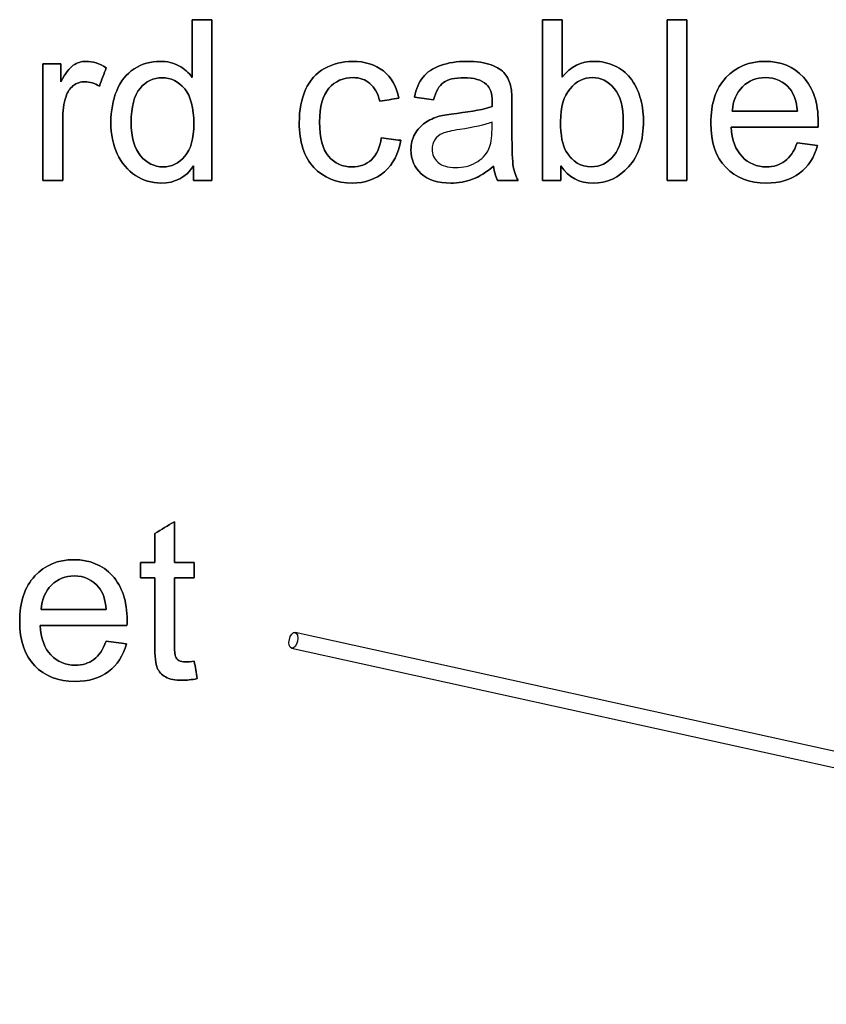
# Model space of a CAD drawing. Header units: inches. Extents: x 0 to 20790, y -12 to 14700.
# Tile 338 of 359: x 13045 to 13547, y 11567 to 12180. Entities that reach past the tile are written whole.
import ezdxf

# ---------------------------------------------------------------- set-up
doc = ezdxf.new("R2010")
doc.units = ezdxf.units.IN
doc.layers.add('1', color=7, linetype='Continuous', true_color=0xffffff)
doc.layers.add('254', color=7, linetype='Continuous', true_color=0xffffff)

msp = doc.modelspace()

# ---------------------------------------------------------------- linework, layer by layer
at = {"layer": '1', "color": 2, "linetype": 'Continuous', "lineweight": 25}
for points, knots in [([(13153.491, 12089.091), (13153.491, 12086.046), (13153.491, 12083.002), (13153.491, 12079.958), (13157.294, 12079.958), (13161.097, 12079.958), (13164.9, 12079.958), (13164.9, 12113.291), (13164.9, 12146.624), (13164.9, 12179.958), (13160.824, 12179.958), (13156.748, 12179.958), (13152.672, 12179.958), (13152.672, 12167.994), (13152.672, 12156.03), (13152.672, 12144.066), (13150.549, 12147.034), (13147.76, 12149.438), (13140.955, 12153.122), (13137.067, 12154.043), (13126.732, 12154.043), (13121.334, 12152.457), (13111.704, 12146.208), (13108.083, 12141.687), (13103.282, 12129.89), (13102.071, 12123.345), (13102.071, 12108.686), (13103.401, 12102.137), (13108.722, 12090.728), (13112.457, 12086.277), (13122.172, 12079.936), (13127.474, 12078.321), (13142.158, 12078.321), (13148.911, 12081.902), (13153.491, 12089.091)], [0, 0, 0, 0, 0.0297775, 0.0297775, 0.0297775, 0.0669785, 0.0669785, 0.0669785, 0.3930296, 0.3930296, 0.3930296, 0.4328997, 0.4328997, 0.4328997, 0.5499244, 0.5499244, 0.5499244, 0.5861297, 0.5861297, 0.6223349, 0.6223349, 0.6716672, 0.6716672, 0.7211196, 0.7211196, 0.7703885, 0.7703885, 0.820876, 0.820876, 0.8713635, 0.8713635, 0.9217872, 0.9217872, 1, 1, 1, 1]), ([(13370.477, 12079.958), (13374.28, 12079.958), (13378.083, 12079.958), (13381.887, 12079.958), (13381.887, 12082.985), (13381.887, 12086.012), (13381.887, 12089.039), (13386.747, 12081.876), (13393.45, 12078.321), (13410.59, 12078.321), (13417.957, 12081.697), (13430.237, 12095.256), (13433.306, 12104.849), (13433.306, 12122.501), (13432.59, 12127.412), (13429.666, 12136.594), (13427.653, 12140.51), (13422.527, 12147.021), (13419.236, 12149.541), (13411.275, 12153.136), (13407.059, 12154.043), (13394.575, 12154.043), (13387.95, 12150.794), (13382.756, 12144.271), (13382.756, 12156.167), (13382.756, 12168.062), (13382.756, 12179.958), (13378.663, 12179.958), (13374.57, 12179.958), (13370.477, 12179.958), (13370.477, 12146.624), (13370.477, 12113.291), (13370.477, 12079.958)], [0, 0, 0, 0, 0.0411142, 0.0411142, 0.0411142, 0.0738396, 0.0738396, 0.0738396, 0.1596469, 0.1596469, 0.245968, 0.245968, 0.3322891, 0.3322891, 0.3685227, 0.3685227, 0.4049401, 0.4049401, 0.4414973, 0.4414973, 0.478339, 0.478339, 0.5448235, 0.5448235, 0.5448235, 0.6546041, 0.6546041, 0.6546041, 0.6923781, 0.6923781, 0.6923781, 1, 1, 1, 1]), ([(13447.965, 12179.958), (13447.965, 12146.624), (13447.965, 12113.291), (13447.965, 12079.958), (13452.058, 12079.958), (13456.151, 12079.958), (13460.244, 12079.958), (13460.244, 12113.291), (13460.244, 12146.624), (13460.244, 12179.958), (13456.151, 12179.958), (13452.058, 12179.958), (13447.965, 12179.958)], [0, 0, 0, 0, 0.4453178, 0.4453178, 0.4453178, 0.5, 0.5, 0.5, 0.9453178, 0.9453178, 0.9453178, 1, 1, 1, 1]), ([(13059.835, 12152.406), (13059.835, 12128.257), (13059.835, 12104.107), (13059.835, 12079.958), (13063.928, 12079.958), (13068.021, 12079.958), (13072.114, 12079.958), (13072.114, 12092.604), (13072.114, 12105.25), (13072.114, 12123.063), (13072.779, 12127.847), (13075.07, 12135.057), (13076.591, 12137.313), (13080.854, 12140.548), (13083.268, 12141.355), (13088.947, 12141.355), (13091.966, 12140.459), (13094.959, 12138.694), (13096.366, 12142.489), (13097.773, 12146.283), (13099.18, 12150.078), (13094.908, 12152.713), (13090.712, 12154.043), (13083.703, 12154.043), (13081.068, 12153.225), (13076.31, 12149.95), (13073.7, 12146.548), (13070.886, 12141.406), (13070.886, 12145.072), (13070.886, 12148.739), (13070.886, 12152.406), (13067.203, 12152.406), (13063.519, 12152.406), (13059.835, 12152.406)], [0, 0, 0, 0, 0.3032647, 0.3032647, 0.3032647, 0.3546655, 0.3546655, 0.3546655, 0.5134725, 0.5134725, 0.578366, 0.578366, 0.6210564, 0.6210564, 0.6640737, 0.6640737, 0.7120074, 0.7120074, 0.7120074, 0.7651379, 0.7651379, 0.7651379, 0.8237474, 0.8237474, 0.8642676, 0.8642676, 0.9047877, 0.9047877, 0.9047877, 0.9522834, 0.9522834, 0.9522834, 1, 1, 1, 1]), ([(13282.347, 12104.926), (13278.322, 12105.446), (13274.297, 12105.966), (13270.272, 12106.486), (13269.403, 12100.347), (13267.356, 12095.793), (13260.897, 12089.898), (13256.867, 12088.425), (13246.046, 12088.425), (13241.186, 12090.625), (13233.714, 12099.428), (13231.874, 12106.512), (13231.874, 12125.852), (13233.793, 12132.861), (13241.518, 12141.713), (13246.558, 12143.938), (13256.842, 12143.938), (13260.321, 12142.71), (13266.103, 12137.799), (13268.098, 12134.14), (13269.249, 12129.28), (13273.231, 12129.894), (13277.214, 12130.508), (13281.196, 12131.122), (13279.763, 12138.438), (13276.566, 12144.092), (13266.561, 12152.045), (13260.116, 12154.043), (13246.021, 12154.043), (13240.265, 12152.559), (13229.663, 12146.721), (13225.734, 12142.301), (13220.51, 12130.573), (13219.236, 12123.729), (13219.236, 12103.8), (13222.255, 12094.514), (13234.318, 12081.582), (13242.286, 12078.321), (13260.116, 12078.321), (13266.768, 12080.674), (13277.651, 12090.076), (13281.017, 12096.612), (13282.347, 12104.926)], [0, 0, 0, 0, 0.0365384, 0.0365384, 0.0365384, 0.0823195, 0.0823195, 0.128282, 0.128282, 0.1857351, 0.1857351, 0.2432187, 0.2432187, 0.299797, 0.299797, 0.3563753, 0.3563753, 0.3937825, 0.3937825, 0.4311896, 0.4311896, 0.4311896, 0.4676482, 0.4676482, 0.4676482, 0.5276803, 0.5276803, 0.588051, 0.588051, 0.6360329, 0.6360329, 0.6841131, 0.6841131, 0.7322911, 0.7322911, 0.8067623, 0.8067623, 0.8810869, 0.8810869, 0.9406234, 0.9406234, 1, 1, 1, 1]), ([(13327.012, 12080.704), (13331.209, 12082.286), (13335.583, 12085.023), (13340.137, 12088.886), (13340.495, 12085.483), (13341.314, 12082.49), (13342.593, 12079.958), (13346.865, 12079.958), (13351.137, 12079.958), (13355.409, 12079.958), (13353.874, 12082.721), (13352.826, 12085.637), (13351.802, 12091.679), (13351.521, 12098.888), (13351.521, 12115.781), (13351.521, 12121.239), (13351.521, 12132.145), (13351.316, 12135.906), (13350.907, 12138.003), (13350.191, 12141.38), (13348.911, 12144.143), (13345.291, 12148.579), (13342.439, 12150.385), (13334.691, 12153.31), (13329.674, 12154.043), (13317.267, 12154.043), (13311.766, 12153.173), (13302.321, 12149.786), (13298.694, 12147.341), (13296.213, 12144.169), (13293.706, 12141.022), (13291.915, 12136.878), (13290.815, 12131.736), (13294.814, 12131.19), (13298.813, 12130.644), (13302.813, 12130.098), (13304.143, 12135.24), (13306.164, 12138.822), (13311.69, 12142.864), (13315.936, 12143.862), (13327.909, 12143.862), (13332.565, 12142.48), (13338.026, 12137.685), (13339.19, 12134.14), (13339.19, 12128.691), (13339.165, 12127.617), (13339.114, 12125.929), (13334.432, 12124.291), (13327.116, 12122.884), (13312.354, 12121.13), (13308.722, 12120.505), (13306.292, 12119.866), (13303.017, 12118.945), (13300.075, 12117.614), (13294.869, 12114.041), (13292.733, 12111.705), (13289.521, 12105.841), (13288.691, 12102.598), (13288.691, 12093.005), (13290.84, 12088.042), (13299.385, 12080.265), (13305.499, 12078.321), (13318.29, 12078.321), (13322.792, 12079.114), (13327.012, 12080.704)], [0, 0, 0, 0, 0.0765039, 0.0765039, 0.0765039, 0.1223348, 0.1223348, 0.1223348, 0.1854242, 0.1854242, 0.1854242, 0.2310898, 0.2310898, 0.2768206, 0.2768206, 0.2986459, 0.2986459, 0.3204371, 0.3204371, 0.3204371, 0.351304, 0.351304, 0.3819584, 0.3819584, 0.4127907, 0.4127907, 0.4437503, 0.4437503, 0.4749126, 0.4749126, 0.4749126, 0.5152084, 0.5152084, 0.5152084, 0.5508908, 0.5508908, 0.5508908, 0.5880256, 0.5880256, 0.6251605, 0.6251605, 0.6649244, 0.6649244, 0.6941768, 0.6941768, 0.696714, 0.696714, 0.696714, 0.7608957, 0.7608957, 0.7924142, 0.7924142, 0.7924142, 0.8204189, 0.8204189, 0.8482961, 0.8482961, 0.875987, 0.875987, 0.9235432, 0.9235432, 0.9710993, 0.9710993, 1, 1, 1, 1]), ([(13541.569, 12101.728), (13537.34, 12102.248), (13533.11, 12102.768), (13528.881, 12103.289), (13527.013, 12098.095), (13524.481, 12094.335), (13521.309, 12091.956), (13518.111, 12089.602), (13514.273, 12088.425), (13503.734, 12088.425), (13498.668, 12090.523), (13490.597, 12099.003), (13488.333, 12105.079), (13487.873, 12113.035), (13505.883, 12113.035), (13523.892, 12113.035), (13541.902, 12113.035), (13541.953, 12114.493), (13541.979, 12115.594), (13541.979, 12128.282), (13538.909, 12137.543), (13526.63, 12150.743), (13518.699, 12154.043), (13499.027, 12154.043), (13490.866, 12150.666), (13478.331, 12137.21), (13475.184, 12127.745), (13475.184, 12103.775), (13478.28, 12094.642), (13490.725, 12081.582), (13499.103, 12078.321), (13518.111, 12078.321), (13525.018, 12080.367), (13535.848, 12088.541), (13539.548, 12094.309), (13541.569, 12101.728)], [0, 0, 0, 0, 0.0243921, 0.0243921, 0.0243921, 0.0507671, 0.0507671, 0.0507671, 0.0741933, 0.0741933, 0.1056056, 0.1056056, 0.1369188, 0.1369188, 0.1369188, 0.2346606, 0.2346606, 0.2346606, 0.2405863, 0.2405863, 0.339629, 0.339629, 0.4386716, 0.4386716, 0.5411206, 0.5411206, 0.6435695, 0.6435695, 0.74279, 0.74279, 0.8422146, 0.8422146, 0.9212259, 0.9212259, 1, 1, 1, 1]), ([(13120.535, 12095.302), (13116.627, 12099.886), (13114.683, 12106.819), (13114.683, 12125.698), (13116.525, 12132.733), (13123.841, 12141.636), (13128.395, 12143.862), (13139.446, 12143.862), (13144.153, 12141.559), (13151.774, 12132.25), (13153.695, 12125.008), (13153.695, 12106.077), (13151.828, 12099.375), (13144.305, 12090.623), (13139.753, 12088.425), (13129.085, 12088.425), (13124.455, 12090.702), (13120.535, 12095.302)], [0, 0, 0, 0, 0.1238344, 0.1238344, 0.2517624, 0.2517624, 0.3796905, 0.3796905, 0.5112221, 0.5112221, 0.6426777, 0.6426777, 0.7619363, 0.7619363, 0.8812536, 0.8812536, 1, 1, 1, 1]), ([(13385.293, 12097.893), (13382.936, 12101.754), (13381.733, 12108.047), (13381.733, 12125.545), (13383.703, 12132.299), (13391.521, 12141.598), (13396.161, 12143.938), (13406.855, 12143.938), (13411.383, 12141.687), (13418.893, 12132.695), (13420.771, 12125.698), (13420.771, 12107.024), (13418.801, 12100.065), (13410.973, 12090.753), (13406.343, 12088.425), (13394.371, 12088.425), (13389.152, 12091.572), (13385.293, 12097.893)], [0, 0, 0, 0, 0.1218499, 0.1218499, 0.2458564, 0.2458564, 0.369528, 0.369528, 0.4920217, 0.4920217, 0.6141737, 0.6141737, 0.7336774, 0.7336774, 0.8531811, 0.8531811, 1, 1, 1, 1]), ([(13529.009, 12123.14), (13515.527, 12123.14), (13502.045, 12123.14), (13488.564, 12123.14), (13488.973, 12129.459), (13491.096, 12134.499), (13498.758, 12142.058), (13503.529, 12143.938), (13515.373, 12143.938), (13520.464, 12141.585), (13526.902, 12133.801), (13528.471, 12129.229), (13529.009, 12123.14)], [0, 0, 0, 0, 0.3871631, 0.3871631, 0.3871631, 0.5481234, 0.5481234, 0.7085481, 0.7085481, 0.8857445, 0.8857445, 1, 1, 1, 1]), ([(13319.059, 12111.668), (13327.96, 12112.959), (13334.662, 12114.493), (13339.114, 12116.31), (13339.114, 12114.809), (13339.114, 12113.308), (13339.114, 12106.41), (13338.448, 12102.316), (13337.144, 12099.528), (13335.404, 12095.947), (13332.693, 12093.107), (13325.325, 12088.963), (13321.129, 12087.939), (13311.613, 12087.939), (13308.006, 12089.014), (13303.056, 12093.403), (13301.789, 12096.126), (13301.789, 12101.523), (13302.378, 12103.468), (13304.617, 12106.98), (13306.266, 12108.303), (13308.338, 12109.224), (13310.436, 12110.119), (13314.018, 12110.938), (13319.059, 12111.668)], [0, 0, 0, 0, 0.1667307, 0.1667307, 0.1667307, 0.2031213, 0.2031213, 0.3340034, 0.3340034, 0.3340034, 0.4399845, 0.4399845, 0.5459656, 0.5459656, 0.6530924, 0.6530924, 0.7596728, 0.7596728, 0.8287836, 0.8287836, 0.8971838, 0.8971838, 0.8971838, 1, 1, 1, 1]), ([(13155.719, 11770.086), (13155.13, 11773.701), (13154.542, 11777.317), (13153.954, 11780.932), (13151.728, 11780.625), (13149.937, 11780.472), (13146.74, 11780.472), (13145.358, 11780.753), (13144.36, 11781.342), (13143.388, 11781.93), (13142.698, 11782.723), (13142.263, 11783.746), (13141.828, 11784.744), (13141.598, 11786.995), (13141.598, 11804.613), (13141.598, 11818.726), (13141.598, 11832.838), (13145.716, 11832.838), (13149.835, 11832.838), (13153.954, 11832.838), (13153.954, 11836.028), (13153.954, 11839.217), (13153.954, 11842.406), (13149.835, 11842.406), (13145.716, 11842.406), (13141.598, 11842.406), (13141.598, 11850.84), (13141.598, 11859.273), (13141.598, 11867.707), (13137.53, 11865.251), (13133.463, 11862.795), (13129.395, 11860.339), (13129.395, 11854.361), (13129.395, 11848.384), (13129.395, 11842.406), (13126.393, 11842.406), (13123.392, 11842.406), (13120.39, 11842.406), (13120.39, 11839.217), (13120.39, 11836.028), (13120.39, 11832.838), (13123.392, 11832.838), (13126.393, 11832.838), (13129.395, 11832.838), (13129.395, 11818.947), (13129.395, 11805.056), (13129.395, 11783.798), (13129.907, 11778.963), (13131.911, 11774.388), (13133.616, 11772.516), (13138.528, 11769.702), (13141.981, 11769.011), (13149.17, 11769.011), (13152.265, 11769.369), (13155.719, 11770.086)], [0, 0, 0, 0, 0.0386761, 0.0386761, 0.0386761, 0.0577559, 0.0577559, 0.0828422, 0.0828422, 0.0828422, 0.0958056, 0.0958056, 0.0958056, 0.1230287, 0.1230287, 0.2326499, 0.2326499, 0.2326499, 0.27195, 0.27195, 0.27195, 0.3023811, 0.3023811, 0.3023811, 0.3416811, 0.3416811, 0.3416811, 0.4221527, 0.4221527, 0.4221527, 0.4674902, 0.4674902, 0.4674902, 0.5245282, 0.5245282, 0.5245282, 0.5531692, 0.5531692, 0.5531692, 0.5836003, 0.5836003, 0.5836003, 0.6122413, 0.6122413, 0.6122413, 0.7447875, 0.7447875, 0.8150882, 0.8150882, 0.8860521, 0.8860521, 0.9570161, 0.9570161, 1, 1, 1, 1]), ([(13111.743, 11791.728), (13107.514, 11792.248), (13103.284, 11792.768), (13099.055, 11793.289), (13097.187, 11788.095), (13094.655, 11784.335), (13091.482, 11781.956), (13088.285, 11779.602), (13084.447, 11778.425), (13073.908, 11778.425), (13068.842, 11780.523), (13060.771, 11789.003), (13058.507, 11795.079), (13058.047, 11803.035), (13076.057, 11803.035), (13094.066, 11803.035), (13112.076, 11803.035), (13112.127, 11804.493), (13112.153, 11805.594), (13112.153, 11818.282), (13109.083, 11827.543), (13096.804, 11840.743), (13088.873, 11844.043), (13069.201, 11844.043), (13061.04, 11840.666), (13048.505, 11827.21), (13045.358, 11817.745), (13045.358, 11793.775), (13048.454, 11784.642), (13060.899, 11771.582), (13069.277, 11768.321), (13088.285, 11768.321), (13095.192, 11770.367), (13106.022, 11778.541), (13109.722, 11784.309), (13111.743, 11791.728)], [0, 0, 0, 0, 0.0243921, 0.0243921, 0.0243921, 0.0507671, 0.0507671, 0.0507671, 0.0741933, 0.0741933, 0.1056056, 0.1056056, 0.1369188, 0.1369188, 0.1369188, 0.2346606, 0.2346606, 0.2346606, 0.2405863, 0.2405863, 0.339629, 0.339629, 0.4386716, 0.4386716, 0.5411206, 0.5411206, 0.6435695, 0.6435695, 0.74279, 0.74279, 0.8422146, 0.8422146, 0.9212259, 0.9212259, 1, 1, 1, 1]), ([(13099.183, 11813.14), (13085.701, 11813.14), (13072.219, 11813.14), (13058.738, 11813.14), (13059.147, 11819.459), (13061.27, 11824.499), (13068.932, 11832.058), (13073.703, 11833.938), (13085.547, 11833.938), (13090.638, 11831.585), (13097.076, 11823.801), (13098.645, 11819.229), (13099.183, 11813.14)], [0, 0, 0, 0, 0.3871631, 0.3871631, 0.3871631, 0.5481234, 0.5481234, 0.7085481, 0.7085481, 0.8857445, 0.8857445, 1, 1, 1, 1])]:
    msp.add_open_spline(points, degree=3, knots=knots, dxfattribs=at)
at = {"layer": '254', "color": 2, "linetype": 'Continuous', "lineweight": 25}
for p, q in [((14220.685, 11577.249), (13216.656, 11798.834)), ((13214.501, 11789.069), (14218.53, 11567.484))]:
    msp.add_line(p, q, dxfattribs=at)
msp.add_ellipse((13215.578, 11793.951), major_axis=(1.078, 4.883), ratio=0.5156069, dxfattribs=at)
for points in [[(13152.672, 12179.958), (13152.672, 12167.994), (13152.672, 12156.03), (13152.672, 12144.066)], [(13164.9, 12179.958), (13160.824, 12179.958), (13156.748, 12179.958), (13152.672, 12179.958)], [(13164.9, 12079.958), (13164.9, 12113.291), (13164.9, 12146.624), (13164.9, 12179.958)], [(13382.756, 12179.958), (13378.663, 12179.958), (13374.57, 12179.958), (13370.477, 12179.958)], [(13370.477, 12179.958), (13370.477, 12146.624), (13370.477, 12113.291), (13370.477, 12079.958)], [(13382.756, 12144.271), (13382.756, 12156.167), (13382.756, 12168.062), (13382.756, 12179.958)], [(13460.244, 12179.958), (13456.151, 12179.958), (13452.058, 12179.958), (13447.965, 12179.958)], [(13447.965, 12179.958), (13447.965, 12146.624), (13447.965, 12113.291), (13447.965, 12079.958)], [(13460.244, 12079.958), (13460.244, 12113.291), (13460.244, 12146.624), (13460.244, 12179.958)], [(13070.886, 12152.406), (13067.203, 12152.406), (13063.519, 12152.406), (13059.835, 12152.406)], [(13059.835, 12152.406), (13059.835, 12128.257), (13059.835, 12104.107), (13059.835, 12079.958)], [(13070.886, 12141.406), (13070.886, 12145.072), (13070.886, 12148.739), (13070.886, 12152.406)], [(13094.959, 12138.694), (13096.366, 12142.489), (13097.773, 12146.283), (13099.18, 12150.078)], [(13296.213, 12144.169), (13293.706, 12141.022), (13291.915, 12136.878), (13290.815, 12131.736)], [(13269.249, 12129.28), (13273.231, 12129.894), (13277.214, 12130.508), (13281.196, 12131.122)], [(13290.815, 12131.736), (13294.814, 12131.19), (13298.813, 12130.644), (13302.813, 12130.098)], [(13529.009, 12123.14), (13515.527, 12123.14), (13502.045, 12123.14), (13488.564, 12123.14)], [(13487.873, 12113.035), (13505.883, 12113.035), (13523.892, 12113.035), (13541.902, 12113.035)], [(13282.347, 12104.926), (13278.322, 12105.446), (13274.297, 12105.966), (13270.272, 12106.486)], [(13528.881, 12103.289), (13527.013, 12098.095), (13524.481, 12094.335), (13521.309, 12091.956)], [(13541.569, 12101.728), (13537.34, 12102.248), (13533.11, 12102.768), (13528.881, 12103.289)], [(13153.491, 12089.091), (13153.491, 12086.046), (13153.491, 12083.002), (13153.491, 12079.958)], [(13327.013, 12080.7), (13331.209, 12082.286), (13335.583, 12085.023), (13340.137, 12088.886)], [(13340.137, 12088.886), (13340.495, 12085.483), (13341.314, 12082.49), (13342.593, 12079.958)], [(13381.887, 12079.958), (13381.887, 12082.985), (13381.887, 12086.012), (13381.887, 12089.039)], [(13059.835, 12079.958), (13063.928, 12079.958), (13068.021, 12079.958), (13072.114, 12079.958)], [(13153.491, 12079.958), (13157.294, 12079.958), (13161.097, 12079.958), (13164.9, 12079.958)], [(13342.593, 12079.958), (13346.865, 12079.958), (13351.137, 12079.958), (13355.409, 12079.958)], [(13370.477, 12079.958), (13374.28, 12079.958), (13378.083, 12079.958), (13381.887, 12079.958)], [(13447.965, 12079.958), (13452.058, 12079.958), (13456.151, 12079.958), (13460.244, 12079.958)], [(13141.598, 11867.707), (13137.53, 11865.251), (13133.463, 11862.795), (13129.395, 11860.339)], [(13141.598, 11842.406), (13141.598, 11850.84), (13141.598, 11859.273), (13141.598, 11867.707)], [(13129.395, 11860.339), (13129.395, 11854.361), (13129.395, 11848.384), (13129.395, 11842.406)], [(13129.395, 11842.406), (13126.393, 11842.406), (13123.392, 11842.406), (13120.39, 11842.406)], [(13120.39, 11842.406), (13120.39, 11839.217), (13120.39, 11836.028), (13120.39, 11832.838)], [(13153.954, 11842.406), (13149.835, 11842.406), (13145.716, 11842.406), (13141.598, 11842.406)], [(13153.954, 11832.838), (13153.954, 11836.028), (13153.954, 11839.217), (13153.954, 11842.406)], [(13120.39, 11832.838), (13123.392, 11832.838), (13126.393, 11832.838), (13129.395, 11832.838)], [(13141.598, 11832.838), (13145.716, 11832.838), (13149.835, 11832.838), (13153.954, 11832.838)], [(13099.183, 11813.14), (13085.701, 11813.14), (13072.219, 11813.14), (13058.738, 11813.14)], [(13058.047, 11803.035), (13076.057, 11803.035), (13094.066, 11803.035), (13112.076, 11803.035)], [(13099.055, 11793.289), (13097.187, 11788.095), (13094.655, 11784.335), (13091.482, 11781.956)], [(13111.743, 11791.728), (13107.514, 11792.248), (13103.284, 11792.768), (13099.055, 11793.289)], [(13144.36, 11781.342), (13143.388, 11781.93), (13142.698, 11782.723), (13142.263, 11783.746)], [(13155.719, 11770.086), (13155.13, 11773.701), (13154.542, 11777.317), (13153.954, 11780.932)]]:
    msp.add_open_spline(points, degree=3, dxfattribs=at)
for points, knots in [([(13099.18, 12150.078), (13094.908, 12152.713), (13090.712, 12154.043), (13083.703, 12154.043), (13081.068, 12153.225), (13076.31, 12149.95), (13073.7, 12146.548), (13070.886, 12141.406)], [0, 0, 0, 0, 0.4196891, 0.4196891, 0.7098446, 0.7098446, 1, 1, 1, 1]), ([(13152.672, 12144.066), (13150.549, 12147.034), (13147.76, 12149.438), (13140.955, 12153.122), (13137.067, 12154.043), (13126.732, 12154.043), (13121.334, 12152.457), (13111.704, 12146.208), (13108.083, 12141.687), (13103.282, 12129.89), (13102.071, 12123.345), (13102.071, 12108.686), (13103.401, 12102.137), (13108.722, 12090.728), (13112.457, 12086.277), (13122.172, 12079.936), (13127.474, 12078.321), (13142.158, 12078.321), (13148.911, 12081.902), (13153.491, 12089.091)], [0, 0, 0, 0, 0.0804426, 0.0804426, 0.1608852, 0.1608852, 0.270494, 0.270494, 0.3803699, 0.3803699, 0.4898379, 0.4898379, 0.6020135, 0.6020135, 0.7141891, 0.7141891, 0.826223, 0.826223, 1, 1, 1, 1]), ([(13281.196, 12131.122), (13279.763, 12138.438), (13276.566, 12144.092), (13266.561, 12152.045), (13260.116, 12154.043), (13246.021, 12154.043), (13240.265, 12152.559), (13229.663, 12146.721), (13225.734, 12142.301), (13220.51, 12130.573), (13219.236, 12123.729), (13219.236, 12103.8), (13222.255, 12094.514), (13234.318, 12081.582), (13242.286, 12078.321), (13260.116, 12078.321), (13266.768, 12080.674), (13277.651, 12090.076), (13281.017, 12096.612), (13282.347, 12104.926)], [0, 0, 0, 0, 0.1127676, 0.1127676, 0.2261714, 0.2261714, 0.3163033, 0.3163033, 0.4066199, 0.4066199, 0.4971203, 0.4971203, 0.6370113, 0.6370113, 0.7766269, 0.7766269, 0.8884636, 0.8884636, 1, 1, 1, 1]), ([(13350.907, 12138.003), (13350.191, 12141.38), (13348.911, 12144.143), (13345.291, 12148.579), (13342.439, 12150.385), (13334.691, 12153.31), (13329.674, 12154.043), (13317.267, 12154.043), (13311.766, 12153.173), (13302.321, 12149.786), (13298.694, 12147.341), (13296.213, 12144.169)], [0, 0, 0, 0, 0.1998175, 0.1998175, 0.3982597, 0.3982597, 0.5978525, 0.5978525, 0.7982702, 0.7982702, 1, 1, 1, 1]), ([(13381.887, 12089.039), (13386.747, 12081.876), (13393.45, 12078.321), (13410.59, 12078.321), (13417.957, 12081.697), (13430.237, 12095.256), (13433.306, 12104.849), (13433.306, 12122.501), (13432.59, 12127.412), (13429.666, 12136.594), (13427.653, 12140.51), (13422.527, 12147.021), (13419.236, 12149.541), (13411.275, 12153.136), (13407.059, 12154.043), (13394.575, 12154.043), (13387.95, 12150.794), (13382.756, 12144.271)], [0, 0, 0, 0, 0.1821873, 0.1821873, 0.3654656, 0.3654656, 0.5487439, 0.5487439, 0.6256756, 0.6256756, 0.7029975, 0.7029975, 0.7806163, 0.7806163, 0.8588392, 0.8588392, 1, 1, 1, 1]), ([(13541.902, 12113.035), (13541.953, 12114.493), (13541.979, 12115.594), (13541.979, 12128.282), (13538.909, 12137.543), (13526.63, 12150.743), (13518.699, 12154.043), (13499.027, 12154.043), (13490.866, 12150.666), (13478.331, 12137.21), (13475.184, 12127.745), (13475.184, 12103.775), (13478.28, 12094.642), (13490.725, 12081.582), (13499.103, 12078.321), (13518.111, 12078.321), (13525.018, 12080.367), (13535.848, 12088.541), (13539.548, 12094.309), (13541.569, 12101.728)], [0, 0, 0, 0, 0.0077425, 0.0077425, 0.1371526, 0.1371526, 0.2665628, 0.2665628, 0.4004236, 0.4004236, 0.5342844, 0.5342844, 0.6639268, 0.6639268, 0.793836, 0.793836, 0.897073, 0.897073, 1, 1, 1, 1]), ([(13072.114, 12079.958), (13072.114, 12092.604), (13072.114, 12105.25), (13072.114, 12123.063), (13072.779, 12127.847), (13075.07, 12135.057), (13076.591, 12137.313), (13080.854, 12140.548), (13083.268, 12141.355), (13088.947, 12141.355), (13091.966, 12140.459), (13094.959, 12138.694)], [0, 0, 0, 0, 0.444412, 0.444412, 0.6260126, 0.6260126, 0.7454789, 0.7454789, 0.8658605, 0.8658605, 1, 1, 1, 1]), ([(13120.541, 12095.307), (13116.627, 12099.886), (13114.683, 12106.819), (13114.683, 12125.698), (13116.525, 12132.733), (13123.841, 12141.636), (13128.395, 12143.862), (13139.446, 12143.862), (13144.153, 12141.559), (13147.965, 12136.903)], [0, 0, 0, 0, 0.242232, 0.242232, 0.4924717, 0.4924717, 0.7427113, 0.7427113, 1, 1, 1, 1]), ([(13270.272, 12106.486), (13269.403, 12100.347), (13267.356, 12095.793), (13260.897, 12089.898), (13256.867, 12088.425), (13246.046, 12088.425), (13241.186, 12090.625), (13233.714, 12099.428), (13231.874, 12106.512), (13231.874, 12125.852), (13233.793, 12132.861), (13241.518, 12141.713), (13246.558, 12143.938), (13256.842, 12143.938), (13260.321, 12142.71), (13266.103, 12137.799), (13268.098, 12134.14), (13269.249, 12129.28)], [0, 0, 0, 0, 0.116004, 0.116004, 0.2324676, 0.2324676, 0.378047, 0.378047, 0.5237037, 0.5237037, 0.6670665, 0.6670665, 0.8104293, 0.8104293, 0.9052147, 0.9052147, 1, 1, 1, 1]), ([(13302.813, 12130.098), (13304.143, 12135.24), (13306.164, 12138.822), (13311.69, 12142.864), (13315.936, 12143.862), (13327.909, 12143.862), (13332.565, 12142.48), (13338.026, 12137.685), (13339.19, 12134.14), (13339.19, 12128.691), (13339.165, 12127.617), (13339.114, 12125.929)], [0, 0, 0, 0, 0.2546567, 0.2546567, 0.5093133, 0.5093133, 0.7819988, 0.7819988, 0.9826008, 0.9826008, 1, 1, 1, 1]), ([(13385.289, 12097.891), (13382.936, 12101.754), (13381.733, 12108.047), (13381.733, 12125.545), (13383.703, 12132.299), (13391.521, 12141.598), (13396.161, 12143.938), (13406.855, 12143.938), (13411.383, 12141.687), (13415.143, 12137.185)], [0, 0, 0, 0, 0.2476514, 0.2476514, 0.4996861, 0.4996861, 0.75104, 0.75104, 1, 1, 1, 1]), ([(13488.564, 12123.14), (13488.973, 12129.459), (13491.096, 12134.499), (13498.758, 12142.058), (13503.529, 12143.938), (13515.373, 12143.938), (13520.464, 12141.585), (13526.902, 12133.801), (13528.471, 12129.229), (13529.009, 12123.14)], [0, 0, 0, 0, 0.2626478, 0.2626478, 0.5244218, 0.5244218, 0.813563, 0.813563, 1, 1, 1, 1]), ([(13147.965, 12136.903), (13151.774, 12132.25), (13153.695, 12125.008), (13153.695, 12106.077), (13151.828, 12099.375), (13144.305, 12090.623), (13139.753, 12088.425), (13129.085, 12088.425), (13124.455, 12090.702), (13120.541, 12095.307)], [0, 0, 0, 0, 0.2689475, 0.2689475, 0.512941, 0.512941, 0.7570545, 0.7570545, 1, 1, 1, 1]), ([(13355.409, 12079.958), (13353.874, 12082.721), (13352.826, 12085.637), (13351.802, 12091.679), (13351.521, 12098.888), (13351.521, 12115.781), (13351.521, 12121.239), (13351.521, 12132.145), (13351.316, 12135.906), (13350.907, 12138.003)], [0, 0, 0, 0, 0.3382309, 0.3382309, 0.6769456, 0.6769456, 0.8385991, 0.8385991, 1, 1, 1, 1]), ([(13415.143, 12137.185), (13418.893, 12132.695), (13420.771, 12125.698), (13420.771, 12107.024), (13418.801, 12100.065), (13410.973, 12090.753), (13406.343, 12088.425), (13394.371, 12088.425), (13389.152, 12091.572), (13385.289, 12097.891)], [0, 0, 0, 0, 0.240467, 0.240467, 0.4757206, 0.4757206, 0.7109742, 0.7109742, 1, 1, 1, 1]), ([(13339.114, 12125.929), (13334.432, 12124.291), (13327.116, 12122.884), (13312.354, 12121.13), (13308.722, 12120.505), (13306.292, 12119.866)], [0, 0, 0, 0, 0.6706534, 0.6706534, 1, 1, 1, 1]), ([(13306.292, 12119.866), (13303.017, 12118.945), (13300.075, 12117.614), (13294.869, 12114.041), (13292.733, 12111.705), (13289.521, 12105.841), (13288.691, 12102.598), (13288.691, 12093.005), (13290.84, 12088.042), (13299.385, 12080.265), (13305.499, 12078.321), (13318.29, 12078.321), (13322.792, 12079.114), (13327.013, 12080.7)], [0, 0, 0, 0, 0.1349064, 0.1349064, 0.2691988, 0.2691988, 0.4025939, 0.4025939, 0.6316855, 0.6316855, 0.8607771, 0.8607771, 1, 1, 1, 1]), ([(13521.309, 12091.956), (13518.111, 12089.602), (13514.273, 12088.425), (13503.734, 12088.425), (13498.668, 12090.523), (13490.597, 12099.003), (13488.333, 12105.079), (13487.873, 12113.035)], [0, 0, 0, 0, 0.2719175, 0.2719175, 0.6365341, 0.6365341, 1, 1, 1, 1]), ([(13112.076, 11803.035), (13112.127, 11804.493), (13112.153, 11805.594), (13112.153, 11818.282), (13109.083, 11827.543), (13096.804, 11840.743), (13088.873, 11844.043), (13069.201, 11844.043), (13061.04, 11840.666), (13048.505, 11827.21), (13045.358, 11817.745), (13045.358, 11793.775), (13048.454, 11784.642), (13060.899, 11771.582), (13069.277, 11768.321), (13088.285, 11768.321), (13095.192, 11770.367), (13106.022, 11778.541), (13109.722, 11784.309), (13111.743, 11791.728)], [0, 0, 0, 0, 0.0077425, 0.0077425, 0.1371526, 0.1371526, 0.2665628, 0.2665628, 0.4004236, 0.4004236, 0.5342844, 0.5342844, 0.6639268, 0.6639268, 0.793836, 0.793836, 0.897073, 0.897073, 1, 1, 1, 1]), ([(13058.738, 11813.14), (13059.147, 11819.459), (13061.27, 11824.499), (13068.932, 11832.058), (13073.703, 11833.938), (13085.547, 11833.938), (13090.638, 11831.585), (13097.076, 11823.801), (13098.645, 11819.229), (13099.183, 11813.14)], [0, 0, 0, 0, 0.2626478, 0.2626478, 0.5244218, 0.5244218, 0.813563, 0.813563, 1, 1, 1, 1]), ([(13129.395, 11832.838), (13129.395, 11818.947), (13129.395, 11805.056), (13129.395, 11783.798), (13129.907, 11778.963), (13131.911, 11774.388), (13133.616, 11772.516), (13138.528, 11769.702), (13141.981, 11769.011), (13149.17, 11769.011), (13152.265, 11769.369), (13155.719, 11770.086)], [0, 0, 0, 0, 0.3418264, 0.3418264, 0.5231266, 0.5231266, 0.7061372, 0.7061372, 0.8891478, 0.8891478, 1, 1, 1, 1]), ([(13142.263, 11783.746), (13141.828, 11784.744), (13141.598, 11786.995), (13141.598, 11804.613), (13141.598, 11818.726), (13141.598, 11832.838)], [0, 0, 0, 0, 0.1989351, 0.1989351, 1, 1, 1, 1]), ([(13091.482, 11781.956), (13088.285, 11779.602), (13084.447, 11778.425), (13073.908, 11778.425), (13068.842, 11780.523), (13060.771, 11789.003), (13058.507, 11795.079), (13058.047, 11803.035)], [0, 0, 0, 0, 0.2719175, 0.2719175, 0.6365341, 0.6365341, 1, 1, 1, 1]), ([(13153.954, 11780.932), (13151.728, 11780.625), (13149.937, 11780.472), (13146.74, 11780.472), (13145.358, 11780.753), (13144.36, 11781.342)], [0, 0, 0, 0, 0.432, 0.432, 1, 1, 1, 1])]:
    msp.add_open_spline(points, degree=3, knots=knots, dxfattribs=at)

doc.saveas('drawing.dxf')
